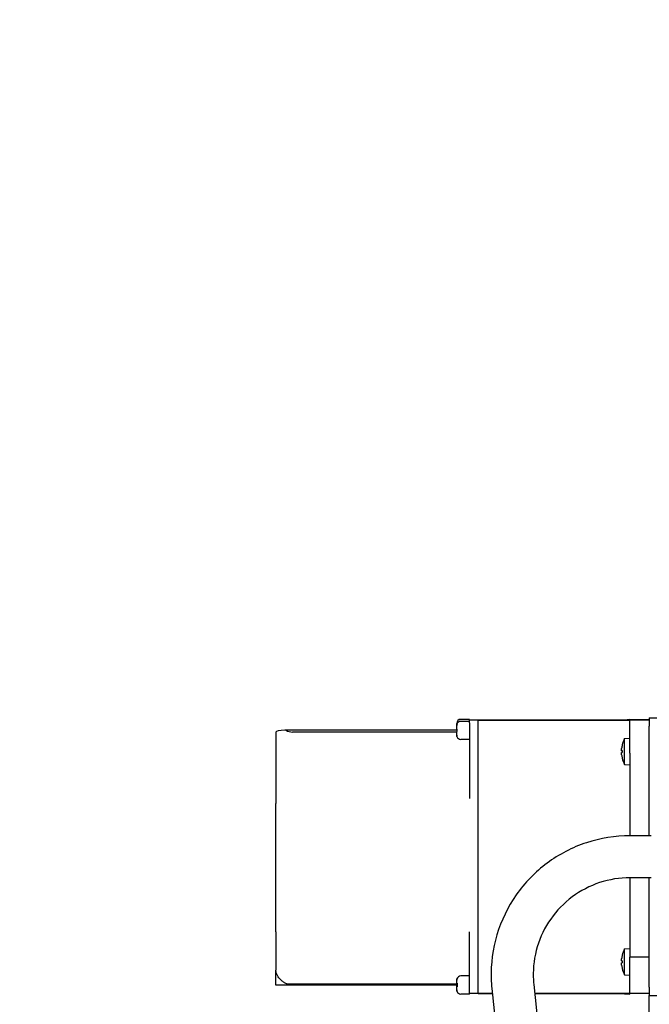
# Model space of a CAD drawing. Header units: inches. Extents: x 18 to 846, y -67 to 561.
# Tile 324 of 656: x 269 to 278, y 502 to 517. Entities that reach past the tile are written whole.
import ezdxf

# ---------------------------------------------------------------- set-up
doc = ezdxf.new("R2010")
doc.units = ezdxf.units.IN
doc.header["$LTSCALE"] = 24
doc.header["$MEASUREMENT"] = 0
doc.layers.add('Dimension (ANSI)', color=7, linetype='Continuous', lineweight=25)
doc.layers.add('Visible (ANSI)', color=7, linetype='Continuous', lineweight=30)
doc.styles.add('Note Text (ANSI)', font='tahoma.ttf')
doc.dimstyles.new('SB Fraction-16 (ANSI)', dxfattribs={"dimscale": 24, "dimtxt": 0.125, "dimasz": 0.098425, "dimexe": 0.125, "dimexo": 0.0625, "dimgap": 0.031496, "dimtad": 0, "dimtih": 1, "dimtoh": 1, "dimdec": 4, "dimrnd": 1e-08, "dimzin": 0, "dimdsep": 46, "dimlunit": 5, "dimtxsty": 'Note Text (ANSI)', "dimcen": 0.09, "dimdle": 0.393701, "dimclrd": 256, "dimclre": 256, "dimclrt": 256, "dimadec": 0, "dimazin": 3, "dimtfac": 0.96, "dimtofl": 0, "dimtmove": 0, "dimatfit": 3, "dimfxl": 1, "dimfrac": 2, "dimtolj": 1, "dimtzin": 12, "dimlwd": -1, "dimlwe": -1, "dimarcsym": 0})

# ---------------------------------------------------------------- blocks, each defined once
blk = doc.blocks.new('*D18')
at = {"layer": 'Defpoints', "color": 0, "transparency": 16777216}
for p in [(331.678, 544.007), (242.86, 406.007), (331.678, 406.007)]:
    blk.add_point(p, dxfattribs=at)
at = {"layer": 'Dimension (ANSI)', "transparency": 16777216}
for p, q in [((330.178, 544.007), (239.86, 544.007)), ((242.86, 541.645), (242.86, 486.331)), ((242.86, 408.369), (242.86, 481.682)), ((330.178, 406.007), (239.86, 406.007))]:
    blk.add_line(p, q, dxfattribs=at)
for points in [[(242.466, 541.645), (243.253, 541.645), (242.86, 544.007)], [(242.466, 408.369), (243.253, 408.369), (242.86, 406.007)]]:
    blk.add_solid(points, dxfattribs=at)
at = {"layer": 'Dimension (ANSI)', "transparency": 16777216, "insert": (239.783, 485.575), "char_height": 3, "attachment_point": 1, "style": 'Note Text (ANSI)'}
blk.add_mtext('\\A1;138', dxfattribs=at)

msp = doc.modelspace()

# ---------------------------------------------------------------- linework, layer by layer
at = {"layer": 'Visible (ANSI)'}
for p, q in [((275.56317, 506.62077), (275.56317, 506.65285)), ((275.75067, 506.71285), (275.62317, 506.71285)), ((275.75067, 506.68328), (275.62317, 506.68328)), ((275.75067, 506.70285), (275.75067, 506.71285)), ((275.87567, 506.70285), (275.75067, 506.70285)), ((275.75067, 506.69867), (275.75067, 506.70285)), ((275.75067, 506.66279), (275.75067, 506.69867)), ((275.87567, 506.69867), (275.75067, 506.69867)), ((275.75067, 506.66279), (275.75067, 505.53803)), ((275.87567, 506.70285), (275.87567, 506.69867)), ((275.87567, 506.69867), (275.87567, 506.66279)), ((275.88067, 506.67304), (275.87567, 506.67304)), ((275.88067, 506.66886), (275.87567, 506.66886)), ((275.87567, 506.66279), (275.87567, 502.67536)), ((275.88067, 506.69867), (275.88067, 506.70285)), ((278.13067, 506.70285), (275.88067, 506.70285)), ((275.88067, 506.66279), (275.88067, 506.69867)), ((275.88067, 506.69867), (278.13067, 506.69867)), ((275.88067, 502.67536), (275.88067, 506.66279)), ((278.05266, 506.70803), (278.13067, 506.71485)), ((278.05266, 506.70285), (278.05266, 506.70803)), ((278.13067, 506.70285), (278.13067, 506.71485)), ((278.41867, 506.70394), (278.13067, 506.70394)), ((278.13067, 506.21135), (278.13067, 506.70285)), ((278.41867, 506.70285), (278.13067, 506.70285)), ((278.41867, 506.7341), (278.41867, 506.6091)), ((278.41867, 506.7341), (278.59797, 506.7341)), ((272.87567, 506.52305), (272.87567, 505.46084)), ((275.56534, 506.55373), (273.01579, 506.55373)), ((275.56317, 506.52325), (273.12567, 506.52325)), ((275.56317, 506.62073), (275.56317, 506.62077)), ((275.56317, 506.56744), (275.56317, 506.62073)), ((275.56317, 506.56744), (275.56588, 506.56744)), ((275.56317, 506.55373), (275.56317, 506.56744)), ((275.56575, 506.53131), (275.56317, 506.53131)), ((275.56317, 506.47582), (275.56317, 506.53131)), ((275.56645, 506.64286), (275.56717, 506.64286)), ((278.41867, 504.9841), (278.41867, 506.6091)), ((275.56317, 506.47579), (275.56317, 506.47582)), ((275.56571, 506.45804), (275.56514, 506.45804)), ((275.75067, 506.41328), (275.62317, 506.41328)), ((278.05266, 506.42678), (278.13067, 506.4336)), ((278.05266, 506.04143), (278.05266, 506.42678)), ((278.01042, 506.2474), (278.01878, 506.24667)), ((278.01042, 506.2208), (278.01878, 506.22153)), ((278.01878, 506.33115), (278.01878, 506.33087)), ((278.01878, 506.2476), (278.01878, 506.22061)), ((278.13067, 506.21135), (278.13067, 504.9841)), ((278.01878, 506.13733), (278.01878, 506.13705)), ((278.05266, 506.04143), (278.13067, 506.0346)), ((272.87567, 503.55486), (272.87567, 505.46084)), ((278.44735, 504.9841), (278.13568, 504.9841)), ((278.13067, 504.35909), (278.13067, 503.17986)), ((278.44735, 504.3591), (278.13568, 504.3591)), ((278.41867, 502.7341), (278.41867, 504.3591)), ((272.87567, 503.55486), (272.87567, 502.98485)), ((275.75067, 502.71193), (275.75067, 503.55423)), ((278.05266, 503.30178), (278.13067, 503.3086)), ((278.05266, 502.91643), (278.05266, 503.30178)), ((278.01878, 503.20615), (278.01878, 503.20587)), ((278.13067, 502.64035), (278.13067, 503.17986)), ((278.41867, 503.17986), (278.13067, 503.17986)), ((278.01042, 503.1224), (278.01878, 503.12167)), ((278.01042, 503.0958), (278.01878, 503.09653)), ((278.01878, 503.1226), (278.01878, 503.09561)), ((278.01878, 503.01233), (278.01878, 503.01205)), ((272.87567, 502.76145), (272.87567, 502.98485)), ((275.56534, 502.85636), (275.56622, 502.85636)), ((275.75067, 502.90035), (275.62317, 502.90035)), ((278.05266, 502.91643), (278.13067, 502.9096)), ((275.5655, 502.76145), (272.87567, 502.76145)), ((275.56567, 502.77655), (273.05567, 502.77655)), ((275.56317, 502.83672), (275.56317, 502.83784)), ((275.56317, 502.79307), (275.56317, 502.83672)), ((275.56317, 502.79307), (275.56885, 502.79307)), ((275.5687, 502.73881), (275.56317, 502.73881)), ((275.56317, 502.69399), (275.56317, 502.73881)), ((275.75067, 502.63035), (275.75067, 502.71193)), ((276.08391, 502.7116), (277.22521, 491.56559)), ((276.70566, 502.77526), (277.85348, 491.56559)), ((278.41867, 502.7341), (278.41867, 502.6091)), ((275.56317, 502.69286), (275.56317, 502.69399)), ((275.56317, 502.69283), (275.56317, 502.69286)), ((275.56687, 502.67242), (275.56591, 502.67242)), ((275.75067, 502.63035), (275.62317, 502.63035)), ((275.87567, 502.64057), (275.75067, 502.64057)), ((275.87567, 502.64035), (275.75067, 502.64035)), ((275.87567, 502.67536), (275.87567, 502.64057)), ((275.88067, 502.67045), (275.87567, 502.67045)), ((275.88067, 502.67017), (275.87567, 502.67017)), ((275.87567, 502.64057), (275.87567, 502.64035)), ((275.88067, 502.64057), (275.88067, 502.67536)), ((275.88067, 502.64035), (275.88067, 502.64057)), ((276.09118, 502.64057), (275.88067, 502.64057)), ((275.88067, 502.64035), (276.09121, 502.64035)), ((278.13067, 502.64057), (276.71945, 502.64057)), ((276.71947, 502.64035), (278.13067, 502.64035)), ((278.05266, 502.63493), (278.05266, 502.64035)), ((278.05266, 502.63493), (278.13067, 502.6281)), ((278.41867, 502.64035), (278.13067, 502.64035)), ((278.13067, 502.6281), (278.13067, 502.64035)), ((278.41867, 502.4841), (278.41867, 502.6091)), ((278.41867, 502.6091), (278.59797, 502.6091)), ((278.41867, 501.89774), (278.41867, 502.4841))]:
    msp.add_line(p, q, dxfattribs=at)
for centre, radius, start, end in [((275.62317, 506.65285), 0.06, 90, 180), ((275.62317, 506.62328), 0.06, 90, 160.954492), ((278.44277, 506.51535), 0.4351, 153.71551, 154.473066), ((275.62317, 506.47328), 0.06, 194.708051, 270), ((278.44277, 506.2341), 0.4351, 153.71551, 166.934687), ((278.02458, 506.33115), 0.0058, 166.934687, 180), ((278.02458, 506.13705), 0.0058, 180, 193.065313), ((278.44277, 506.2341), 0.4351, 193.065313, 206.28449), ((278.44277, 503.1091), 0.4351, 153.71551, 166.934687), ((278.02458, 503.20615), 0.0058, 166.934687, 180), ((278.02458, 503.01205), 0.0058, 180, 193.065313), ((278.44277, 503.1091), 0.4351, 193.065313, 206.28449), ((275.62317, 502.84035), 0.06, 90, 164.525666), ((275.62317, 502.69035), 0.06, 197.385504, 270), ((278.44277, 502.8276), 0.4351, 205.490457, 206.28449)]:
    msp.add_arc(centre, radius, start, end, dxfattribs=at)
for centre, major_axis, ratio, start_param, end_param in [((273.12567, 506.52305), (-0.25, 0), 0.13729418, 5.18898084, 6.28318531), ((273.12567, 506.88417), (0, -0.36093), 0.69265658, 5.88748944, 6.28318531), ((278.44056, 506.23458), (0.09184, 0.42454), 0.99601625, 1.55788676, 1.67427115), ((278.44056, 506.20888), (-0.43271, 0.03786), 0.01885488, 6.05804688, 6.17443127), ((278.44056, 506.25933), (-0.43271, -0.03786), 0.01885488, 0.10875404, 0.22513843), ((278.44056, 506.23362), (-0.09184, 0.42454), 0.99601625, 1.46732151, 1.5837059), ((278.44056, 503.10958), (0.09184, 0.42454), 0.99601625, 1.55788676, 1.67427115), ((278.44056, 503.08388), (-0.43271, 0.03786), 0.01885488, 6.05804688, 6.17443127), ((278.44056, 503.13433), (-0.43271, -0.03786), 0.01885488, 0.10875404, 0.22513843), ((278.44056, 503.10862), (-0.09184, 0.42454), 0.99601625, 1.46732151, 1.5837059)]:
    msp.add_ellipse(centre, major_axis=major_axis, ratio=ratio, start_param=start_param, end_param=end_param, dxfattribs=at)
for points, knots in [([(273.02931, 506.55113), (273.02845, 506.55166), (273.02742, 506.55209), (273.02263, 506.55357), (273.01775, 506.55393), (273.01184, 506.55361), (273.01141, 506.55358), (273.01098, 506.55355)], [1.1334663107, 1.1334663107, 1.1334663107, 1.1334663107, 1.1554384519, 1.1554384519, 1.2249538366, 1.2249538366, 1.2302973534, 1.2302973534, 1.2302973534, 1.2302973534]), ([(275.56588, 506.56744), (275.56545, 506.56087), (275.56529, 506.5544), (275.56529, 506.54828), (275.56529, 506.54283), (275.56542, 506.53712), (275.56575, 506.53131)], [1.1889614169, 1.1889614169, 1.1889614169, 1.1889614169, 1.2356604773, 1.2356604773, 1.2356604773, 1.2771358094, 1.2771358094, 1.2771358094, 1.2771358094]), ([(278.01049, 506.2474), (278.01002, 506.24736), (278.00962, 506.24815), (278.00907, 506.25146), (278.00893, 506.25398), (278.0089, 506.25985), (278.00902, 506.26358), (278.00952, 506.27177), (278.0099, 506.27624), (278.01039, 506.28086), (278.01044, 506.28129), (278.01049, 506.28172)], [0, 0, 0, 0, 0.032210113, 0.032210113, 0.064420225, 0.064420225, 0.096608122, 0.096608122, 0.128796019, 0.128796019, 0.132032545, 0.132032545, 0.132032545, 0.132032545]), ([(278.01049, 506.18649), (278.01002, 506.19069), (278.00962, 506.19519), (278.00907, 506.20352), (278.00893, 506.20735), (278.0089, 506.21344), (278.00902, 506.2161), (278.00952, 506.21972), (278.0099, 506.22067), (278.01039, 506.2208), (278.01044, 506.2208), (278.01049, 506.2208)], [0, 0, 0, 0, 0.032210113, 0.032210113, 0.064420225, 0.064420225, 0.096608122, 0.096608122, 0.128796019, 0.128796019, 0.132032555, 0.132032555, 0.132032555, 0.132032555]), ([(278.13568, 504.9841), (277.91568, 504.9841), (277.69572, 504.94861), (277.27805, 504.8102), (277.08042, 504.70731), (276.7275, 504.44456), (276.57227, 504.28473), (276.31992, 503.92429), (276.22285, 503.72375), (276.0967, 503.30224), (276.06764, 503.08134), (276.07552, 502.8114), (276.07881, 502.76141), (276.08391, 502.7116)], [1.57079633, 1.57079633, 1.57079633, 1.57079633, 1.89079986, 1.89079986, 2.2108027, 2.2108027, 2.53080371, 2.53080371, 2.8508025, 2.8508025, 3.17079955, 3.17079955, 3.24362825, 3.24362825, 3.24362825, 3.24362825]), ([(278.13568, 504.3591), (277.98235, 504.3591), (277.82904, 504.33436), (277.53795, 504.2379), (277.40021, 504.1662), (277.15423, 503.98307), (277.04604, 503.87168), (276.87016, 503.62048), (276.8025, 503.48071), (276.71457, 503.18693), (276.69432, 503.03297), (276.69981, 502.84483), (276.7021, 502.80998), (276.70566, 502.77526)], [1.57079633, 1.57079633, 1.57079633, 1.57079633, 1.89079024, 1.89079024, 2.21078536, 2.21078536, 2.53078362, 2.53078362, 2.8507857, 2.8507857, 3.17079078, 3.17079078, 3.24362825, 3.24362825, 3.24362825, 3.24362825]), ([(278.01049, 503.1224), (278.01002, 503.12236), (278.00962, 503.12315), (278.00907, 503.12646), (278.00893, 503.12898), (278.0089, 503.13485), (278.00902, 503.13857), (278.00952, 503.14677), (278.0099, 503.15124), (278.01039, 503.15586), (278.01044, 503.15629), (278.01049, 503.15672)], [0, 0, 0, 0, 0.032206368, 0.032206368, 0.064412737, 0.064412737, 0.096604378, 0.096604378, 0.128796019, 0.128796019, 0.132032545, 0.132032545, 0.132032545, 0.132032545]), ([(278.01049, 503.06149), (278.01002, 503.06569), (278.00962, 503.07019), (278.00907, 503.07852), (278.00893, 503.08235), (278.0089, 503.08844), (278.00902, 503.0911), (278.00952, 503.09472), (278.0099, 503.09567), (278.01039, 503.0958), (278.01044, 503.0958), (278.01049, 503.0958)], [0, 0, 0, 0, 0.032210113, 0.032210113, 0.064420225, 0.064420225, 0.096608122, 0.096608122, 0.128796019, 0.128796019, 0.132032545, 0.132032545, 0.132032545, 0.132032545]), ([(273.05567, 502.77655), (273.05322, 502.77655), (273.05146, 502.77697), (273.04814, 502.77783), (273.04664, 502.77833), (273.04213, 502.77991), (273.03926, 502.78109), (273.0304, 502.78496), (273.02431, 502.78797), (273.00559, 502.79818), (272.99218, 502.80682), (272.96603, 502.82698), (272.95285, 502.83879), (272.92787, 502.86562), (272.91605, 502.88061), (272.8982, 502.90926), (272.89121, 502.92281), (272.88105, 502.94899), (272.87789, 502.9616), (272.87597, 502.97636), (272.87568, 502.98078), (272.87567, 502.98485)], [1.20266776, 1.20266776, 1.20266776, 1.20266776, 1.22134177, 1.22134177, 1.240015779, 1.240015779, 1.277363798, 1.277363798, 1.352059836, 1.352059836, 1.501451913, 1.501451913, 1.650843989, 1.650843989, 1.800236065, 1.800236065, 1.90876096, 1.90876096, 2.017285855, 2.017285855, 2.063698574, 2.063698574, 2.063698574, 2.063698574]), ([(275.56669, 502.73881), (275.56578, 502.74788), (275.56547, 502.75694), (275.56547, 502.76535), (275.56547, 502.77413), (275.56581, 502.78361), (275.56681, 502.79307)], [1.164761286, 1.164761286, 1.164761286, 1.164761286, 1.228884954, 1.228884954, 1.228884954, 1.295782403, 1.295782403, 1.295782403, 1.295782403]), ([(275.56885, 502.79307), (275.56764, 502.78363), (275.56718, 502.77413), (275.56718, 502.76535), (275.56718, 502.75694), (275.5676, 502.74786), (275.5687, 502.73881)], [1.104189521, 1.104189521, 1.104189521, 1.104189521, 1.171097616, 1.171097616, 1.171097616, 1.235224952, 1.235224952, 1.235224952, 1.235224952])]:
    msp.add_open_spline(points, degree=3, knots=knots, dxfattribs=at)
for points in [[(275.56717, 506.64286), (275.56466, 506.63605), (275.56317, 506.62781), (275.56317, 506.62073)], [(275.56317, 506.62077), (275.56317, 506.62783), (275.56465, 506.63606), (275.56716, 506.64286)], [(275.56317, 506.47582), (275.56317, 506.4702), (275.56411, 506.46384), (275.56571, 506.45804)], [(275.56571, 506.45804), (275.5641, 506.46383), (275.56317, 506.47018), (275.56317, 506.47579)], [(278.01878, 506.2476), (278.01878, 506.2476), (278.01884, 506.24761), (278.01893, 506.24761)], [(278.01893, 506.2206), (278.01884, 506.2206), (278.01878, 506.2206), (278.01878, 506.22061)], [(278.01878, 503.1226), (278.01878, 503.1226), (278.01884, 503.12261), (278.01893, 503.12261)], [(278.01893, 503.0956), (278.01884, 503.0956), (278.01878, 503.0956), (278.01878, 503.09561)], [(275.56622, 502.85636), (275.56429, 502.85007), (275.56317, 502.84295), (275.56317, 502.83672)], [(275.56317, 502.83784), (275.56317, 502.8437), (275.56419, 502.85037), (275.56594, 502.85636)], [(275.56584, 502.73881), (275.56515, 502.7465), (275.56487, 502.75417), (275.5648, 502.76145)], [(275.56317, 502.69399), (275.56317, 502.68711), (275.56453, 502.67914), (275.56687, 502.67242)], [(275.56657, 502.67242), (275.56443, 502.67888), (275.56317, 502.68636), (275.56317, 502.69286)], [(275.56656, 502.67242), (275.56442, 502.67886), (275.56317, 502.68634), (275.56317, 502.69283)]]:
    msp.add_open_spline(points, degree=3, dxfattribs=at)

# ---------------------------------------------------------------- dimensions: what is measured, and where the dimension line sits
at = {"layer": 'Dimension (ANSI)'}
dim = msp.add_linear_dim(base=(242.85953, 406.00673), p1=(331.67843, 544.00673), p2=(331.67843, 406.00673), angle=90, dimstyle='SB Fraction-16 (ANSI)', override={"dimgap": 0.031496, "dimdec": 4, "dimtol": 0, "dimlim": 0, "dimtp": 0, "dimtm": 0, "dimtdec": 2, "dimatfit": 1}, dxfattribs=at)
dim.commit()
dim.dimension.update_dxf_attribs({"geometry": '*D18', "text_midpoint": (242.85953, 484.00673), "dimtype": 160})

doc.saveas('drawing.dxf')
